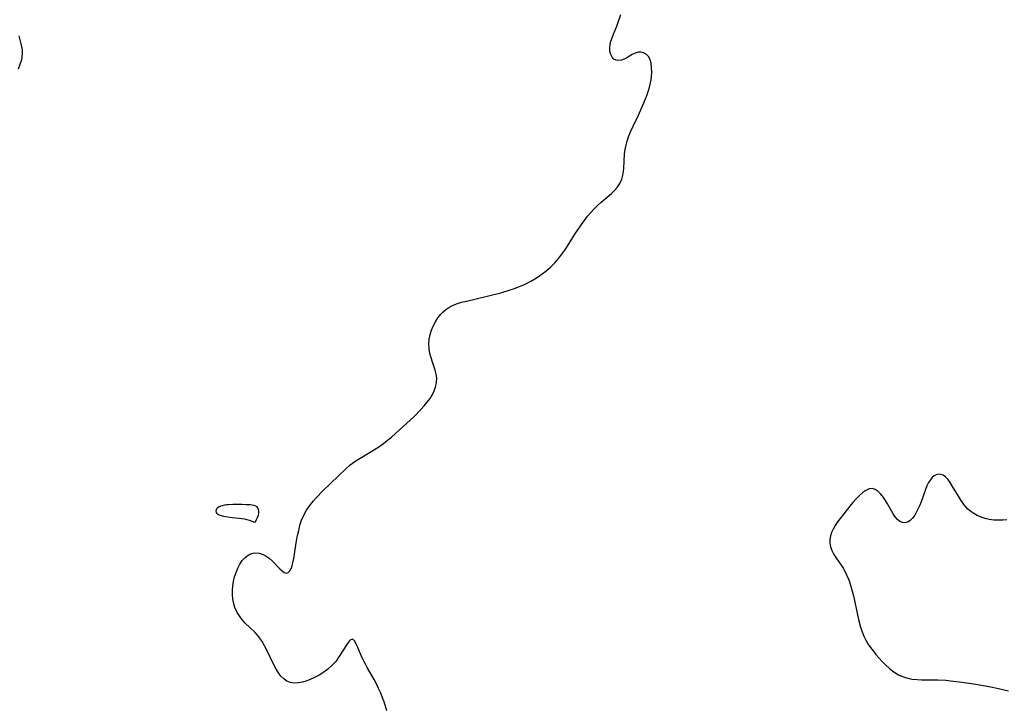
# Model space of a CAD drawing. Header units: inches. Extents: x 1073367 to 1082519, y 1569854 to 1574957.
# Tile 390 of 565: x 1081296 to 1081599, y 1571843 to 1572053. Entities that reach past the tile are written whole.
import ezdxf

# ---------------------------------------------------------------- set-up
doc = ezdxf.new("R2010")
doc.units = ezdxf.units.IN
doc.header["$MEASUREMENT"] = 0
doc.layers.add('CGG_CurvaNivelLidar_v1', color=7, linetype='Continuous', lineweight=30, true_color=0x008008)

msp = doc.modelspace()

# ---------------------------------------------------------------- linework, layer by layer
at = {"layer": 'CGG_CurvaNivelLidar_v1'}
for points in [[(1081409.0639, 1571840.9667, 76), (1081408.2112, 1571843.734, 76), (1081407.7831, 1571844.926, 76), (1081407.1982, 1571846.3875, 76), (1081406.5619, 1571847.821, 76), (1081405.8797, 1571849.2236, 76), (1081405.1557, 1571850.5908, 76), (1081403.0184, 1571854.3021, 76), (1081402.4082, 1571855.4411, 76), (1081401.8482, 1571856.5727, 76), (1081401.233, 1571857.9342, 76), (1081400.1772, 1571860.4235, 76), (1081399.7023, 1571861.4562, 76), (1081399.1943, 1571862.3406, 76), (1081398.8107, 1571862.7598, 76), (1081398.4119, 1571862.9169, 76), (1081397.9618, 1571862.7514, 76), (1081397.476, 1571862.2975, 76), (1081396.7702, 1571861.3673, 76), (1081394.3623, 1571857.5228, 76), (1081393.3619, 1571856.1327, 76), (1081392.215, 1571854.825, 76), (1081390.8831, 1571853.6519, 76), (1081389.4142, 1571852.6204, 76), (1081388.2885, 1571851.9492, 76), (1081386.8012, 1571851.1699, 76), (1081385.2939, 1571850.4968, 76), (1081384.2253, 1571850.0983, 76), (1081383.1667, 1571849.7801, 76), (1081381.8574, 1571849.5193, 76), (1081380.5974, 1571849.4549, 76), (1081379.4088, 1571849.6396, 76), (1081378.3645, 1571850.0855, 76), (1081377.4044, 1571850.7625, 76), (1081376.5287, 1571851.6282, 76), (1081375.7485, 1571852.6321, 76), (1081375.0393, 1571853.7513, 76), (1081374.3385, 1571855.0519, 76), (1081372.2097, 1571859.6123, 76), (1081371.534, 1571860.9486, 76), (1081370.7904, 1571862.2305, 76), (1081370.0828, 1571863.2627, 76), (1081369.3041, 1571864.225, 76), (1081368.5735, 1571865.0006, 76), (1081365.4899, 1571868.0051, 76), (1081364.4228, 1571869.2124, 76), (1081363.9937, 1571869.7745, 76), (1081363.1126, 1571871.1617, 76), (1081362.4112, 1571872.6432, 76), (1081361.9221, 1571874.2038, 76), (1081361.7189, 1571875.3736, 76), (1081361.6263, 1571876.5692, 76), (1081361.6313, 1571877.9326, 76), (1081361.7417, 1571879.3013, 76), (1081361.9545, 1571880.6598, 76), (1081362.2922, 1571882.0798, 76), (1081362.7277, 1571883.4541, 76), (1081363.2648, 1571884.7998, 76), (1081363.8988, 1571886.0461, 76), (1081364.6459, 1571887.155, 76), (1081365.4963, 1571888.0658, 76), (1081366.4443, 1571888.7832, 76), (1081367.4627, 1571889.2786, 76), (1081368.5286, 1571889.5114, 76), (1081369.8025, 1571889.4148, 76), (1081371.072, 1571888.9944, 76), (1081372.0418, 1571888.4881, 76), (1081372.9535, 1571887.8515, 76), (1081373.9439, 1571886.9509, 76), (1081376.1608, 1571884.5899, 76), (1081376.8689, 1571883.931, 76), (1081377.57, 1571883.4467, 76), (1081378.2205, 1571883.2778, 76), (1081378.7832, 1571883.4796, 76), (1081379.2808, 1571883.9945, 76), (1081379.752, 1571884.9053, 76), (1081379.9881, 1571885.5934, 76), (1081380.1936, 1571886.3621, 76), (1081380.4817, 1571887.7532, 76), (1081381.339, 1571893.1715, 76), (1081381.639, 1571894.7804, 76), (1081381.9886, 1571896.3878, 76), (1081382.3894, 1571897.9484, 76), (1081382.8792, 1571899.4745, 76), (1081383.5524, 1571901.0775, 76), (1081384.3807, 1571902.6016, 76), (1081385.3846, 1571904.0641, 76), (1081386.5139, 1571905.4507, 76), (1081387.4781, 1571906.5149, 76), (1081389.4511, 1571908.5094, 76), (1081396.5186, 1571915.313, 76), (1081397.8501, 1571916.4866, 76), (1081399.251, 1571917.5627, 76), (1081400.3613, 1571918.2973, 76), (1081403.9759, 1571920.4424, 76), (1081406.5697, 1571922.069, 76), (1081408.0666, 1571923.0978, 76), (1081409.3303, 1571924.0625, 76), (1081410.5246, 1571925.0549, 76), (1081411.6947, 1571926.0844, 76), (1081417.4298, 1571931.3818, 76), (1081419.5212, 1571933.4751, 76), (1081420.5511, 1571934.5943, 76), (1081421.512, 1571935.732, 76), (1081422.3788, 1571936.8959, 76), (1081423.1202, 1571938.0954, 76), (1081423.6647, 1571939.2347, 76), (1081424.0718, 1571940.3976, 76), (1081424.3671, 1571941.8023, 76), (1081424.4161, 1571943.2041, 76), (1081424.2384, 1571944.4013, 76), (1081423.9108, 1571945.5983, 76), (1081423.0733, 1571948.0455, 76), (1081422.6662, 1571949.3778, 76), (1081422.3277, 1571950.7394, 76), (1081422.0723, 1571952.2059, 76), (1081421.9765, 1571953.6787, 76), (1081422.0777, 1571955.0931, 76), (1081422.3505, 1571956.4944, 76), (1081422.7582, 1571957.8392, 76), (1081423.2948, 1571959.1449, 76), (1081423.98, 1571960.4385, 76), (1081424.783, 1571961.6591, 76), (1081425.693, 1571962.7905, 76), (1081426.4296, 1571963.5519, 76), (1081427.2331, 1571964.2378, 76), (1081428.0915, 1571964.8227, 76), (1081429.0143, 1571965.3275, 76), (1081430.4945, 1571965.9531, 76), (1081432.0638, 1571966.4534, 76), (1081433.5588, 1571966.8327, 76), (1081439.8613, 1571968.2791, 76), (1081444.116, 1571969.3817, 76), (1081446.9333, 1571970.2246, 76), (1081448.3192, 1571970.6935, 76), (1081449.5165, 1571971.1395, 76), (1081450.6923, 1571971.627, 76), (1081452.0228, 1571972.2528, 76), (1081453.32, 1571972.9377, 76), (1081454.5851, 1571973.6734, 76), (1081455.7273, 1571974.396, 76), (1081456.8372, 1571975.1599, 76), (1081457.9585, 1571976.0121, 76), (1081459.3639, 1571977.243, 76), (1081460.6814, 1571978.5747, 76), (1081461.9175, 1571979.9905, 76), (1081462.8534, 1571981.1814, 76), (1081463.7421, 1571982.4116, 76), (1081464.5862, 1571983.6748, 76), (1081467.0519, 1571987.6433, 76), (1081468.0391, 1571989.1532, 76), (1081469.0652, 1571990.6317, 76), (1081470.0954, 1571992.0121, 76), (1081470.7677, 1571992.8554, 76), (1081471.7271, 1571993.9694, 76), (1081472.7266, 1571995.0377, 76), (1081473.7579, 1571996.0612, 76), (1081474.8131, 1571997.0393, 76), (1081478.0878, 1571999.889, 76), (1081479.0116, 1572000.7753, 76), (1081479.8406, 1572001.7058, 76), (1081480.6785, 1572002.9381, 76), (1081481.2905, 1572004.2744, 76), (1081481.6877, 1572005.8651, 76), (1081481.8815, 1572007.5447, 76), (1081482.1436, 1572011.9895, 76), (1081482.3165, 1572013.3496, 76), (1081482.5834, 1572014.657, 76), (1081482.9411, 1572015.959, 76), (1081483.3748, 1572017.2536, 76), (1081483.9778, 1572018.7861, 76), (1081484.7568, 1572020.4965, 76), (1081486.4161, 1572023.9077, 76), (1081487.7805, 1572026.9423, 76), (1081488.89, 1572029.6308, 76), (1081489.3262, 1572030.853, 76), (1081489.7036, 1572032.0766, 76), (1081490.1177, 1572033.8522, 76), (1081490.2599, 1572034.7609, 76), (1081490.3609, 1572035.6596, 76), (1081490.4553, 1572037.1376, 76), (1081490.4378, 1572038.5476, 76), (1081490.2755, 1572039.8568, 76), (1081489.9805, 1572040.9044, 76), (1081489.5329, 1572041.8038, 76), (1081488.7545, 1572042.6555, 76), (1081487.9183, 1572043.1022, 76), (1081487.1394, 1572043.2714, 76), (1081486.3316, 1572043.2479, 76), (1081485.3993, 1572042.9847, 76), (1081484.4837, 1572042.5408, 76), (1081482.8397, 1572041.5446, 76), (1081482.0143, 1572041.1075, 76), (1081481.1418, 1572040.7935, 76), (1081480.291, 1572040.6704, 76), (1081479.5077, 1572040.7846, 76), (1081478.8495, 1572041.1589, 76), (1081478.3141, 1572041.7582, 76), (1081477.9189, 1572042.5372, 76), (1081477.7302, 1572043.1988, 76), (1081477.6307, 1572043.9209, 76), (1081477.6256, 1572044.7491, 76), (1081477.7227, 1572045.6144, 76), (1081477.9538, 1572046.6458, 76), (1081478.2856, 1572047.6974, 76), (1081478.6894, 1572048.7613, 76), (1081479.7066, 1572051.2283, 76), (1081481.0025, 1572054.8633, 76)], [(1081295.9781, 1572048.2999, 75.5), (1081296.6542, 1572045.8035, 75.5), (1081296.9137, 1572044.5445, 75.5), (1081297.0015, 1572043.8437, 75.5), (1081297.0305, 1572042.7511, 75.5), (1081296.9475, 1572041.8107, 75.5), (1081296.7718, 1572040.87, 75.5), (1081296.3443, 1572039.4508, 75.5), (1081295.7604, 1572038.0439, 75.5)], [(1081599.6029, 1571899.6274, 76.5), (1081598.3325, 1571899.4953, 76.5), (1081596.9445, 1571899.4675, 76.5), (1081595.5683, 1571899.5547, 76.5), (1081594.213, 1571899.749, 76.5), (1081592.8842, 1571900.0495, 76.5), (1081591.6683, 1571900.4334, 76.5), (1081590.5041, 1571900.9215, 76.5), (1081589.4062, 1571901.5254, 76.5), (1081588.4898, 1571902.175, 76.5), (1081587.6441, 1571902.9203, 76.5), (1081586.9885, 1571903.6149, 76.5), (1081586.3785, 1571904.3592, 76.5), (1081585.5101, 1571905.5777, 76.5), (1081584.7089, 1571906.846, 76.5), (1081582.9277, 1571909.8968, 76.5), (1081582.1935, 1571911.0654, 76.5), (1081581.4284, 1571912.085, 76.5), (1081580.7304, 1571912.7899, 76.5), (1081579.9873, 1571913.2973, 76.5), (1081579.2781, 1571913.5516, 76.5), (1081578.5565, 1571913.5945, 76.5), (1081577.9079, 1571913.4418, 76.5), (1081577.2868, 1571913.1174, 76.5), (1081576.6761, 1571912.6053, 76.5), (1081576.1197, 1571911.9438, 76.5), (1081575.5562, 1571911.0419, 76.5), (1081575.0517, 1571910.0164, 76.5), (1081574.5887, 1571908.9018, 76.5), (1081573.2249, 1571905.1775, 76.5), (1081572.7444, 1571903.9498, 76.5), (1081572.0657, 1571902.4365, 76.5), (1081571.306, 1571901.0804, 76.5), (1081570.6275, 1571900.1584, 76.5), (1081569.8967, 1571899.4217, 76.5), (1081569.1275, 1571898.9129, 76.5), (1081568.3319, 1571898.6856, 76.5), (1081567.5309, 1571898.7795, 76.5), (1081566.7381, 1571899.1519, 76.5), (1081565.9766, 1571899.7525, 76.5), (1081565.2708, 1571900.5412, 76.5), (1081564.6478, 1571901.4613, 76.5), (1081562.9251, 1571904.5546, 76.5), (1081562.3346, 1571905.5352, 76.5), (1081561.7119, 1571906.4651, 76.5), (1081560.8967, 1571907.4984, 76.5), (1081560.0375, 1571908.3506, 76.5), (1081559.1422, 1571908.9549, 76.5), (1081558.2169, 1571909.2298, 76.5), (1081557.2707, 1571909.1137, 76.5), (1081556.3049, 1571908.6712, 76.5), (1081555.3242, 1571907.983, 76.5), (1081554.3329, 1571907.1142, 76.5), (1081553.3205, 1571906.0991, 76.5), (1081552.318, 1571904.9885, 76.5), (1081551.3431, 1571903.8106, 76.5), (1081548.4008, 1571900.0653, 76.5), (1081547.5901, 1571898.9703, 76.5), (1081546.8483, 1571897.8513, 76.5), (1081546.2029, 1571896.7123, 76.5), (1081545.7369, 1571895.6872, 76.5), (1081545.3986, 1571894.6509, 76.5), (1081545.2187, 1571893.6056, 76.5), (1081545.2307, 1571892.4656, 76.5), (1081545.4394, 1571891.3322, 76.5), (1081545.82, 1571890.2212, 76.5), (1081546.4593, 1571888.9502, 76.5), (1081547.2396, 1571887.7169, 76.5), (1081548.7046, 1571885.6555, 76.5), (1081549.291, 1571884.777, 76.5), (1081549.8517, 1571883.8011, 76.5), (1081550.3556, 1571882.769, 76.5), (1081550.9937, 1571881.1916, 76.5), (1081551.5498, 1571879.5412, 76.5), (1081552.081, 1571877.7032, 76.5), (1081552.428, 1571876.2893, 76.5), (1081553.9916, 1571869.0435, 76.5), (1081554.6401, 1571866.6081, 76.5), (1081555.098, 1571865.2295, 76.5), (1081555.64, 1571863.8923, 76.5), (1081556.2326, 1571862.6992, 76.5), (1081556.9072, 1571861.5519, 76.5), (1081557.6689, 1571860.4277, 76.5), (1081558.4869, 1571859.3397, 76.5), (1081559.347, 1571858.2763, 76.5), (1081561.1554, 1571856.2333, 76.5), (1081562.3181, 1571855.0449, 76.5), (1081563.5297, 1571853.9376, 76.5), (1081564.859, 1571852.9068, 76.5), (1081566.2701, 1571852.035, 76.5), (1081567.4904, 1571851.4672, 76.5), (1081568.7659, 1571851.0396, 76.5), (1081570.3737, 1571850.7102, 76.5), (1081572.0325, 1571850.5463, 76.5), (1081573.3573, 1571850.5019, 76.5), (1081578.378, 1571850.4872, 76.5), (1081580.8511, 1571850.3405, 76.5), (1081582.2355, 1571850.2088, 76.5), (1081585.0115, 1571849.8707, 76.5), (1081590.0627, 1571849.1103, 76.5), (1081595.1487, 1571848.2141, 76.5), (1081598.403, 1571847.5465, 76.5), (1081600.1123, 1571847.1425, 76.5)]]:
    msp.add_polyline3d(points, dxfattribs=at)
msp.add_polyline3d([(1081368.5, 1571898.8009, 76), (1081368.7867, 1571899.2414, 76), (1081369.0606, 1571899.7481, 76), (1081369.3476, 1571900.3776, 76), (1081369.5923, 1571901.0805, 76), (1081369.7256, 1571901.6968, 76), (1081369.7623, 1571902.2947, 76), (1081369.6783, 1571902.8374, 76), (1081369.4854, 1571903.2514, 76), (1081369.1953, 1571903.5815, 76), (1081368.8303, 1571903.8203, 76), (1081368.3134, 1571903.9946, 76), (1081367.7293, 1571904.1068, 76), (1081367.1158, 1571904.1812, 76), (1081365.8231, 1571904.2681, 76), (1081364.4836, 1571904.3092, 76), (1081361.7678, 1571904.3078, 76), (1081360.4318, 1571904.2439, 76), (1081359.7826, 1571904.1814, 76), (1081359.1548, 1571904.0881, 76), (1081358.4485, 1571903.9246, 76), (1081358.0016, 1571903.7764, 76), (1081357.5559, 1571903.578, 76), (1081357.1732, 1571903.3416, 76), (1081356.873, 1571903.0641, 76), (1081356.6662, 1571902.727, 76), (1081356.5715, 1571902.3679, 76), (1081356.589, 1571902.0154, 76), (1081356.7274, 1571901.6992, 76), (1081356.9926, 1571901.4435, 76), (1081357.3618, 1571901.2379, 76), (1081357.8084, 1571901.0674, 76), (1081358.913, 1571900.7695, 76), (1081360.2086, 1571900.5093, 76), (1081361.5729, 1571900.3196, 76), (1081363.7281, 1571900.1088, 76), (1081365.3138, 1571899.8768, 76), (1081366.0672, 1571899.7152, 76), (1081366.8648, 1571899.491, 76), (1081368.0674, 1571899.0424, 76), (1081368.3997, 1571898.8816, 76)], close=True, dxfattribs=at)

doc.saveas('drawing.dxf')
